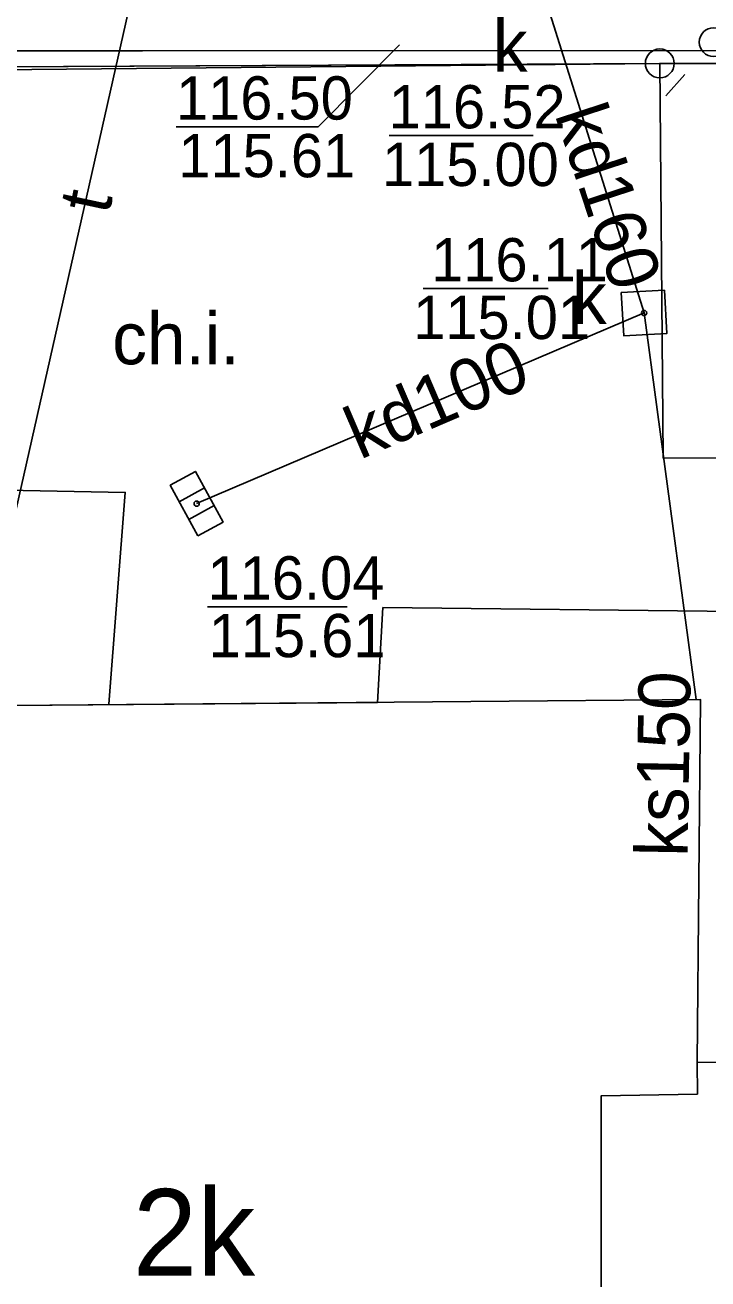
# Model space of a CAD drawing. Extents: x 6434771 to 6436222, y 5663454 to 5664782.
# Drawn here: x 6435173.33 to 6435185.18, y 5664375.44 to 5664397.18 of the extents above; entities that cross this region are included whole.
import ezdxf

# ---------------------------------------------------------------- set-up
doc = ezdxf.new("R2010")
doc.units = 0
for name, color, linetype in [('Warstwa 1', 7, 'Continuous'), ('Warstwa 10', 7, 'Continuous'), ('Warstwa 12', 7, 'Continuous'), ('Warstwa 13', 7, 'Continuous'), ('Warstwa 14', 7, 'Continuous'), ('Warstwa 2', 7, 'Continuous'), ('Warstwa 4', 7, 'Continuous'), ('Warstwa 5', 7, 'Continuous'), ('Warstwa 6', 7, 'Continuous'), ('Warstwa 7', 7, 'Continuous'), ('Warstwa 9', 7, 'Continuous')]:
    doc.layers.add(name, color=color, linetype=linetype)

msp = doc.modelspace()

# ---------------------------------------------------------------- linework, layer by layer
at = {"layer": 'Warstwa 1'}
for p, q in [((6435152.418, 5664396.347), (6435184.341, 5664396.511)), ((6435152.418, 5664396.347), (6435184.341, 5664396.511)), ((6435184.341, 5664396.511), (6435190.432, 5664396.507)), ((6435184.341, 5664396.511), (6435190.432, 5664396.507))]:
    msp.add_line(p, q, dxfattribs=at)
msp.add_lwpolyline([(6435190.432, 5664396.507), (6435190.463, 5664389.986), (6435190.693, 5664389.993), (6435190.669, 5664389.664), (6435184.399, 5664389.67), (6435184.341, 5664396.511)], close=True, dxfattribs=at)
msp.add_lwpolyline([(6435185.352, 5664379.187), (6435184.992, 5664379.192), (6435185.048, 5664385.481), (6435173.096, 5664385.376)], dxfattribs=at)
at = {"layer": 'Warstwa 10'}
msp.add_circle((6435184.341, 5664396.511), 0.25, dxfattribs=at)
at = {"layer": 'Warstwa 12'}
for points in [[(6435176.347, 5664402.838), (6435172.406, 5664385.375)], [(6435149.254, 5664388.645), (6435149.545, 5664388.681), (6435153.529, 5664389.493), (6435175.071, 5664389.073), (6435174.784, 5664385.401)]]:
    msp.add_lwpolyline(points, dxfattribs=at)
at = {"layer": 'Warstwa 14'}
for p, q in [((6435179.646, 5664395.26), (6435182.147, 5664395.26)), ((6435180.235, 5664392.607), (6435182.405, 5664392.607)), ((6435176.5, 5664387.091), (6435178.922, 5664387.091))]:
    msp.add_line(p, q, dxfattribs=at)
msp.add_lwpolyline([(6435175.955, 5664395.412), (6435178.418, 5664395.412), (6435179.828, 5664396.834)], dxfattribs=at)
for centre in [(6435184.069, 5664392.184), (6435176.309, 5664388.878)]:
    msp.add_circle(centre, 0.045, dxfattribs=at)
at = {"layer": 'Warstwa 2'}
msp.add_lwpolyline([(6435152.618, 5664396.348), (6435152.626, 5664396.718), (6435209.475, 5664396.747), (6435211.07, 5664394.617), (6435214.044, 5664357.777)], dxfattribs=at)
msp.add_circle((6435185.276, 5664396.88), 0.25, dxfattribs=at)
at = {"layer": 'Warstwa 4'}
for p, q in [((6435176.006, 5664388.912), (6435176.444, 5664389.151)), ((6435176.174, 5664388.605), (6435176.612, 5664388.844))]:
    msp.add_line(p, q, dxfattribs=at)
for points in [[(6435184.777, 5664396.32), (6435184.444, 5664395.947)], [(6435173.096, 5664385.376), (6435185.048, 5664385.481), (6435184.992, 5664379.192), (6435184.995, 5664378.642), (6435183.325, 5664378.612), (6435183.325, 5664372.801), (6435183.388, 5664366.47), (6435174.427, 5664366.409), (6435174.422, 5664365.179), (6435169.872, 5664365.154), (6435169.847, 5664366.394), (6435168.437, 5664366.401), (6435168.395, 5664378.643)]]:
    msp.add_lwpolyline(points, dxfattribs=at)
for points in [[(6435184.422, 5664392.58), (6435184.465, 5664391.831), (6435183.716, 5664391.788), (6435183.673, 5664392.537)], [(6435176.33, 5664388.319), (6435175.85, 5664389.197), (6435176.288, 5664389.437), (6435176.768, 5664388.559)]]:
    msp.add_lwpolyline(points, close=True, dxfattribs=at)
at = {"layer": 'Warstwa 6'}
for points in [[(6435215.193, 5664401.498), (6435152.527, 5664401.266), (6435152.418, 5664396.347), (6435184.341, 5664396.511), (6435190.432, 5664396.507), (6435207.474, 5664396.641), (6435210.789, 5664393.691), (6435210.823, 5664393.25), (6435213.95, 5664356.59), (6435218.819, 5664358.13)], [(6435210.789, 5664393.691), (6435207.474, 5664396.641), (6435190.432, 5664396.507), (6435184.341, 5664396.511), (6435152.418, 5664396.347), (6435152.699, 5664336.019), (6435184.941, 5664346.819), (6435194.439, 5664349.994), (6435213.95, 5664356.59), (6435210.823, 5664393.25)]]:
    msp.add_lwpolyline(points, close=True, dxfattribs=at)
for centre in [(6435184.07, 5664392.184), (6435176.309, 5664388.878)]:
    msp.add_circle(centre, 0.045, dxfattribs=at)
at = {"layer": 'Warstwa 7'}
for points in [[(6435182.285, 5664397.666), (6435182.403, 5664397.474), (6435184.069, 5664392.184)], [(6435176.309, 5664388.878), (6435184.069, 5664392.184)], [(6435184.973, 5664385.48), (6435184.069, 5664392.184)]]:
    msp.add_lwpolyline(points, dxfattribs=at)
at = {"layer": 'Warstwa 9'}
for p, q in [((6435152.626, 5664396.718), (6435209.475, 5664396.747)), ((6435166.078, 5664396.332), (6435184.341, 5664396.511)), ((6435184.341, 5664396.511), (6435184.399, 5664389.67)), ((6435184.399, 5664389.67), (6435190.669, 5664389.664)), ((6435179.448, 5664385.432), (6435179.537, 5664387.078)), ((6435179.537, 5664387.078), (6435189.326, 5664386.97)), ((6435173.096, 5664385.376), (6435179.448, 5664385.432))]:
    msp.add_line(p, q, dxfattribs=at)

# ---------------------------------------------------------------- texts
at = {"layer": 'Warstwa 13'}
msp.add_text('t', height=0.9, rotation=77.9566, dxfattribs=at).set_placement((6435174.785, 5664393.873))
at = {"layer": 'Warstwa 14'}
for s, p in [('115.61', (6435175.991, 5664394.537)), ('115.00', (6435179.523, 5664394.385)), ('115.01', (6435180.064, 5664391.732)), ('115.61', (6435176.517, 5664386.216))]:
    msp.add_text(s, height=0.75, dxfattribs=at).set_placement(p)
at = {"layer": 'Warstwa 5'}
for s, height, p in [('k', 0.9, (6435181.445, 5664396.369)), ('k', 0.9, (6435182.82, 5664391.991)), ('2k', 1.5, (6435175.203, 5664375.494))]:
    msp.add_text(s, height=height, dxfattribs=at).set_placement(p)
at = {"layer": 'Warstwa 6'}
for s, p in [('116.50', (6435175.95, 5664395.537)), ('116.52', (6435179.639, 5664395.385)), ('116.11', (6435180.375, 5664392.732)), ('116.04', (6435176.498, 5664387.216))]:
    msp.add_text(s, height=0.75, dxfattribs=at).set_placement(p)
at = {"layer": 'Warstwa 7'}
for s, rotation, p in [('kd160', 288.1749, (6435182.515, 5664395.627)), ('kd100', 23.2735, (6435179.138, 5664389.635)), ('ks150', 88.9918, (6435184.821, 5664382.751))]:
    msp.add_text(s, height=0.9, rotation=rotation, dxfattribs=at).set_placement(p)
at = {"layer": 'Warstwa 9'}
msp.add_text('ch.i.', height=0.9, dxfattribs=at).set_placement((6435174.845, 5664391.294))

doc.saveas('drawing.dxf')
